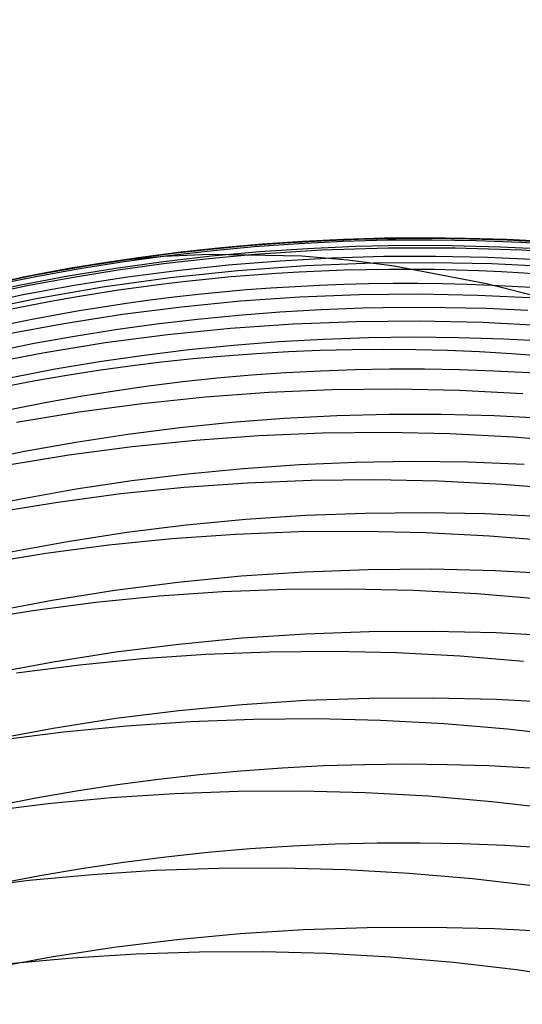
# Model space of a CAD drawing. Extents: x -383 to 1849, y -1185 to -529.
# Tile 407 of 656: x 247.25 to 251.13, y -918.15 to -910.54. Entities that reach past the tile are written whole.
import ezdxf

# ---------------------------------------------------------------- set-up
doc = ezdxf.new("R2010")
doc.units = 0
doc.layers.add('PREDEFINITO', color=7, linetype='CONTINUOUS')

msp = doc.modelspace()

# ---------------------------------------------------------------- linework, layer by layer
at = {"layer": 'PREDEFINITO'}
for p, q in [((249.2925080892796, -912.2669497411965, 578.1236605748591), (249.0062372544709, -912.28873029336, 578.1178525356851)), ((249.4029581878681, -912.2713527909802, 574.2222946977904), (249.0599300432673, -912.2957972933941, 574.217509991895)), ((249.4352789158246, -912.2535792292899, 576.0348522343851), (249.120238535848, -912.2751878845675, 576.0293997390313)), ((249.5791382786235, -912.2503162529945, 578.129242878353), (249.2925080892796, -912.2669497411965, 578.1236605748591)), ((249.7464420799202, -912.2543490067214, 574.2269678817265), (249.4029581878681, -912.2713527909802, 574.2222946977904)), ((249.7506885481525, -912.2382139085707, 576.0401810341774), (249.4352789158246, -912.2535792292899, 576.0348522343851)), ((249.8660186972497, -912.2388360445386, 578.1345973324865), (249.5791382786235, -912.2503162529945, 578.129242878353)), ((250.0901948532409, -912.244796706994, 574.2315269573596), (249.7464420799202, -912.2543490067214, 574.2269678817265)), ((250.0663223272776, -912.2291005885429, 576.0453836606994), (249.7506885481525, -912.2382139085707, 576.0401810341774)), ((250.1530402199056, -912.2325153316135, 578.1397218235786), (249.8660186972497, -912.2388360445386, 578.1345973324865)), ((250.3820351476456, -912.2262479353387, 576.0504576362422), (250.0663223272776, -912.2291005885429, 576.0453836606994)), ((250.4340296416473, -912.2427066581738, 574.235969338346), (250.0901948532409, -912.244796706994, 574.2315269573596)), ((250.4400937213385, -912.2313603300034, 578.1446142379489), (250.1530402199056, -912.2325153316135, 578.1397218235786)), ((250.6976819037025, -912.2296646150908, 576.0554004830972), (250.3820351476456, -912.2262479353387, 576.0504576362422)), ((250.7777595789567, -912.2480896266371, 574.2402924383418), (250.4340296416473, -912.2427066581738, 574.235969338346)), ((250.7270700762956, -912.2353772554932, 578.1492724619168), (250.4400937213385, -912.2313603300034, 578.1446142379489)), ((251.0131174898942, -912.2393592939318, 576.0602097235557), (250.6976819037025, -912.2296646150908, 576.0554004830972)), ((251.0138601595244, -912.2445723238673, 578.1536943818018), (250.7270700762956, -912.2353772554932, 578.1492724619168)), ((251.1211977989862, -912.26095637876, 574.2444936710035), (250.7777595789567, -912.2480896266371, 574.2402924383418)), ((251.3281968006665, -912.2553406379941, 576.0648828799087), (251.0131174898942, -912.2393592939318, 576.0602097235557)), ((251.3003548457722, -912.2589517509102, 578.1578778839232), (251.0138601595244, -912.2445723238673, 578.1536943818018)), ((251.464157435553, -912.2813176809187, 574.2485704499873), (251.1211977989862, -912.26095637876, 574.2444936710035)), ((248.4918459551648, -912.3371005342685, 576.0181335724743), (248.1787839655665, -912.3773871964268, 576.0123248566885)), ((248.7175445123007, -912.3276717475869, 574.212616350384), (248.3759884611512, -912.3669653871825, 574.2076163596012)), ((248.7204348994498, -912.3156516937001, 578.1118208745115), (248.4352101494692, -912.3477077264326, 578.1055677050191)), ((248.8057125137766, -912.3030312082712, 576.0238260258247), (248.4918459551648, -912.3371005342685, 576.0181335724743)), ((249.0599300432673, -912.2957972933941, 574.217509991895), (248.7175445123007, -912.3276717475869, 574.212616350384)), ((249.0062372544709, -912.28873029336, 578.1178525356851), (248.7204348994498, -912.3156516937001, 578.1118208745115)), ((249.099785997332, -912.3346468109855, 572.2081071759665), (248.7285061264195, -912.3684735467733, 572.2051854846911)), ((249.120238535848, -912.2751878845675, 576.0293997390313), (248.8057125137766, -912.3030312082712, 576.0238260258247)), ((249.5788758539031, -912.3215230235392, 580.2741128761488), (249.0633506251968, -912.3547793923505, 580.2628877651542)), ((249.471788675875, -912.309540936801, 572.2110573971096), (249.099785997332, -912.3346468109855, 572.2081071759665)), ((249.8442758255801, -912.2931703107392, 572.2140342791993), (249.471788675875, -912.309540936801, 572.2110573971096)), ((250.0952125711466, -912.3049469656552, 580.2841034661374), (249.5788758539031, -912.3215230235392, 580.2741128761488)), ((250.2170091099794, -912.2855493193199, 572.2170359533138), (249.8442758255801, -912.2931703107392, 572.2140342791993)), ((250.6117251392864, -912.3050853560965, 580.2928462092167), (250.0952125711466, -912.3049469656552, 580.2841034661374)), ((250.5897501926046, -912.2866923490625, 572.2200605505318), (250.2170091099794, -912.2855493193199, 572.2170359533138)), ((250.9622607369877, -912.2966137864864, 572.2231062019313), (250.5897501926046, -912.2866923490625, 572.2200605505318)), ((251.127777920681, -912.3219723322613, 580.3003277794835), (250.6117251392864, -912.3050853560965, 580.2928462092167)), ((251.3343024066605, -912.3153280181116, 572.226171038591), (250.9622607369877, -912.2966137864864, 572.2231062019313)), ((251.6427352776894, -912.3556420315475, 580.3065348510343), (251.127777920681, -912.3219723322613, 580.3003277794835)), ((248.0065211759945, -912.404391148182, 577.745473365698), (247.6538774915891, -912.4565191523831, 576.9104450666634)), ((248.0354487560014, -912.4136674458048, 574.2025126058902), (247.6961122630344, -912.4677671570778, 574.197307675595)), ((248.1506721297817, -912.3848921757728, 578.0990951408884), (247.7447376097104, -912.4470396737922, 578.0894513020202)), ((248.1787839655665, -912.3773871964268, 576.0123248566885), (247.8666716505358, -912.4238825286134, 576.0064023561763)), ((248.3581873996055, -912.4110067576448, 572.2022941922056), (247.9890681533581, -912.4622320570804, 572.1994351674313)), ((248.3606580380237, -912.3692249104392, 578.5998631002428), (248.0065211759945, -912.404391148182, 577.745473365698)), ((248.3759884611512, -912.3669653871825, 574.2076163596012), (248.0354487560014, -912.4136674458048, 574.2025126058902)), ((248.4352101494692, -912.3477077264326, 578.1055677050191), (248.1506721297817, -912.3848921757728, 578.0990951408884)), ((248.7285061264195, -912.3684735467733, 572.2051854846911), (248.3581873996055, -912.4110067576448, 572.2022941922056)), ((248.7157262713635, -912.353332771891, 579.4498357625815), (248.3606580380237, -912.3692249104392, 578.5998631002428)), ((249.4272422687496, -912.3684831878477, 581.094015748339), (248.7157262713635, -912.353332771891, 579.4498357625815)), ((249.2586931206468, -912.4051749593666, 570.1653836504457), (248.8587436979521, -912.4374595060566, 570.164754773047)), ((249.6593454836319, -912.3830035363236, 570.166247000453), (249.2586931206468, -912.4051749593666, 570.1653836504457)), ((249.7837220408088, -912.398348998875, 581.9010913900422), (249.4272422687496, -912.3684831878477, 581.094015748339)), ((249.9793471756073, -912.4218445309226, 582.3427980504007), (249.4548643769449, -912.4423516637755, 582.3319231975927)), ((250.0604042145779, -912.3709630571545, 570.1673442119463), (249.6593454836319, -912.3830035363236, 570.166247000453)), ((250.1407761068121, -912.4454763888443, 582.7084753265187), (249.7837220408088, -912.398348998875, 581.9010913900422)), ((250.4377230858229, -912.4180700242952, 582.350929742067), (249.9793471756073, -912.4218445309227, 582.3427980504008)), ((250.4615727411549, -912.369071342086, 570.1686746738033), (250.0604042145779, -912.3709630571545, 570.1673442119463)), ((250.895910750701, -912.4275012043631, 582.357777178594), (250.4377230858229, -912.4180700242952, 582.350929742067)), ((250.8625544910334, -912.3773462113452, 570.1702377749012), (250.4615727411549, -912.369071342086, 570.1686746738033)), ((251.2630528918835, -912.3958054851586, 570.1720329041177), (250.8625544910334, -912.3773462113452, 570.1702377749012)), ((247.555654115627, -912.4765778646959, 576.0003685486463), (247.2458764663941, -912.5354645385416, 575.9942259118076)), ((247.6538774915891, -912.4565191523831, 576.9104450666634), (247.3032887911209, -912.5232965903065, 576.1185567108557)), ((247.7447376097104, -912.4470396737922, 578.0894513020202), (247.3407543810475, -912.5196669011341, 578.0793683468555)), ((247.6961122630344, -912.4677671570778, 574.197307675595), (247.3581658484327, -912.529253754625, 574.1920041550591)), ((247.8666716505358, -912.4238825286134, 576.0064023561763), (247.555654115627, -912.4765778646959, 576.0003685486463)), ((247.9890681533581, -912.4622320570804, 572.1994351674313), (247.6213867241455, -912.5221350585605, 572.1966102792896)), ((248.4597937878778, -912.479839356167, 570.1643609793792), (248.0621399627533, -912.5322966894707, 570.164202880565)), ((248.9313803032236, -912.480104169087, 582.3193922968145), (248.4095597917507, -912.5350666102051, 582.3052200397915)), ((248.8587436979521, -912.4374595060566, 570.164754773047), (248.4597937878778, -912.479839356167, 570.1643609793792)), ((249.4548643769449, -912.4423516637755, 582.3319231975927), (248.9313803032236, -912.480104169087, 582.3193922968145)), ((250.855842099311, -912.5816260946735, 584.3166713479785), (250.1407761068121, -912.4454763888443, 582.7084753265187)), ((251.3534672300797, -912.4501616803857, 582.3633305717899), (250.895910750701, -912.4275012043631, 582.357777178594)), ((247.3407543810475, -912.5196669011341, 578.0793683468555), (246.9390426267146, -912.6027556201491, 578.068852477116)), ((247.3032887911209, -912.5232965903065, 576.1185567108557), (246.9555761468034, -912.6005188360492, 575.3911741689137)), ((247.3581658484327, -912.529253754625, 574.1920041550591), (247.0217963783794, -912.5981164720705, 574.1866046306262)), ((247.6213867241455, -912.5221350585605, 572.1966102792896), (247.2553814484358, -912.5907013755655, 572.1938213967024)), ((248.0621399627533, -912.5322966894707, 570.164202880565), (247.6660787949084, -912.5948136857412, 570.1642810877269)), ((248.4095597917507, -912.5350666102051, 582.3052200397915), (247.8900676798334, -912.6072035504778, 582.2894211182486)), ((247.2553814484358, -912.5907013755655, 572.1938213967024), (246.8912906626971, -912.6679166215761, 572.1910703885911)), ((247.6660787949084, -912.5948136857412, 570.1642810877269), (247.2719068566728, -912.6673725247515, 570.1645962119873)), ((247.8900676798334, -912.6072035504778, 582.2894211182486), (247.3735688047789, -912.6964795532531, 582.2720102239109)), ((251.5671804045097, -912.7608702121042, 585.8958390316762), (250.855842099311, -912.5816260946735, 584.3166713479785)), ((251.3000167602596, -912.6136682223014, 584.4224245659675), (250.8990360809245, -912.5945868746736, 584.4178384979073)), ((247.3735688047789, -912.6964795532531, 582.2720102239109), (246.8607280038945, -912.8028591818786, 582.2530020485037)), ((247.2719068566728, -912.6673725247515, 570.1645962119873), (246.8799207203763, -912.749955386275, 570.1651488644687)), ((248.9530204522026, -912.7163969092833, 566.1062765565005), (248.4962713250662, -912.7608741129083, 566.1117695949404)), ((249.4109269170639, -912.6851010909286, 566.1016005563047), (248.9530204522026, -912.7163969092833, 566.1062765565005)), ((249.8695459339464, -912.6670133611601, 566.0977459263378), (249.4109269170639, -912.6851010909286, 566.1016005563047)), ((250.3284327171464, -912.662160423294, 566.0947169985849), (249.8695459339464, -912.6670133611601, 566.0977459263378)), ((250.7871424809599, -912.6705689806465, 566.0925181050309), (250.3284327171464, -912.662160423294, 566.0947169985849)), ((251.2452304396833, -912.6922657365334, 566.0911535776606), (250.7871424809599, -912.6705689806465, 566.0925181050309)), ((248.4962713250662, -912.7608741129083, 566.1117695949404), (248.0411243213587, -912.8185059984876, 566.1180753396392)), ((249.2569719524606, -912.8002750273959, 586.3962786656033), (248.9382352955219, -912.8249322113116, 586.3875826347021)), ((249.5761718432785, -912.7819934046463, 586.4041342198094), (249.2569719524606, -912.8002750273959, 586.3962786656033)), ((249.8956848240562, -912.7700956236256, 586.4111456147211), (249.5761718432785, -912.7819934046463, 586.4041342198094)), ((250.2153607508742, -912.7645899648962, 586.417309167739), (249.8956848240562, -912.7700956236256, 586.4111456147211)), ((250.5350494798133, -912.7654847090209, 586.4226211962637), (250.2153607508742, -912.7645899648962, 586.417309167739)), ((250.854600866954, -912.7727881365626, 586.427078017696), (250.5350494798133, -912.7654847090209, 586.4226211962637)), ((251.173864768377, -912.7865085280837, 586.4306759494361), (250.854600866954, -912.7727881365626, 586.427078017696)), ((248.0411243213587, -912.8185059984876, 566.1180753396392), (247.5880242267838, -912.8892658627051, 566.1251894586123)), ((248.6201120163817, -912.8559566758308, 586.3780498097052), (248.3027522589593, -912.8933401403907, 586.3676838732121)), ((248.9382352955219, -912.8249322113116, 586.3875826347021), (248.6201120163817, -912.8559566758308, 586.3780498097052)), ((249.8487557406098, -912.8739909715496, 564.0671820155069), (249.361432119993, -912.8927329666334, 564.0739321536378)), ((250.3363553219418, -912.8701594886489, 564.0616567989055), (249.8487557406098, -912.8739909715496, 564.0671820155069)), ((250.8236972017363, -912.8812717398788, 564.0573650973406), (250.3363553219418, -912.8701594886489, 564.0616567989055)), ((247.5880242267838, -912.8892658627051, 566.1251894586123), (247.1374158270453, -912.973127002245, 566.1331076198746)), ((247.9863061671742, -912.9370743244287, 586.3564885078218), (247.6709238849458, -912.9871509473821, 586.344467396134)), ((248.3027522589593, -912.8933401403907, 586.3676838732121), (247.9863061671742, -912.9370743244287, 586.3564885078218)), ((248.874918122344, -912.9263522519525, 564.0818986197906), (248.3897474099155, -912.9748156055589, 564.0910728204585)), ((249.361432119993, -912.8927329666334, 564.0739321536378), (248.874918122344, -912.9263522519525, 564.0818986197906)), ((251.3102477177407, -912.9073609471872, 564.0543155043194), (250.8236972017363, -912.8812717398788, 564.0573650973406)), ((247.6709238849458, -912.9871509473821, 586.344467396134), (247.3567555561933, -913.0435617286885, 586.3316242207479)), ((248.3897474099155, -912.9748156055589, 564.0910728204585), (247.9064536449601, -913.0380898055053, 564.1014461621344)), ((249.247455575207, -913.0305423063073, 588.4333411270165), (248.9002253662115, -913.0577461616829, 588.4232868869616)), ((249.5952410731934, -913.0108879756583, 588.4422517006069), (249.247455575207, -913.0305423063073, 588.4333411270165)), ((249.9433877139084, -912.9987938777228, 588.4500136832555), (249.5952410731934, -913.0108879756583, 588.4422517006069)), ((250.2917013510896, -912.9942707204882, 588.4566221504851), (249.9433877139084, -912.9987938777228, 588.4500136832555)), ((250.6399878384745, -912.9973292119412, 588.462072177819), (250.2917013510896, -912.9942707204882, 588.4566221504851)), ((250.9880530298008, -913.007980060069, 588.4663588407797), (250.6399878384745, -912.9973292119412, 588.462072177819)), ((251.335702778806, -913.0262339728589, 588.46947721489), (250.9880530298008, -913.007980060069, 588.4663588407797)), ((247.3567555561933, -913.0435617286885, 586.3316242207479), (247.0439513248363, -913.1062983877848, 586.317962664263)), ((247.9064536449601, -913.0380898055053, 564.1014461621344), (247.4255704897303, -913.1161416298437, 564.1130100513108)), ((248.5537445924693, -913.0924888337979, 588.4120939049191), (248.208207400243, -913.1347596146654, 588.3997671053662)), ((248.9002253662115, -913.0577461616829, 588.4232868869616), (248.5537445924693, -913.0924888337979, 588.4120939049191)), ((247.4255704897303, -913.1161416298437, 564.1130100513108), (246.9476316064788, -913.2089378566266, 564.1257558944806)), ((248.208207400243, -913.1347596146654, 588.3997671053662), (247.8638079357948, -913.184547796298, 588.3863114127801)), ((247.5207403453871, -913.2418426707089, 588.3717317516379), (247.1791987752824, -913.3066335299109, 588.3560330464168)), ((247.8638079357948, -913.184547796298, 588.3863114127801), (247.5207403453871, -913.2418426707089, 588.3717317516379)), ((249.6631561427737, -913.4012410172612, 560.0232844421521), (249.1719797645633, -913.4215502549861, 560.0355850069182)), ((250.154695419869, -913.3960655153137, 560.0128265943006), (249.6631561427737, -913.4012410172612, 560.0232844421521)), ((250.646051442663, -913.4060545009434, 560.0042260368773), (250.154695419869, -913.3960655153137, 560.0128265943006)), ((251.1366780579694, -913.4312387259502, 559.9974973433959), (250.646051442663, -913.4060545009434, 560.0042260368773)), ((248.6817124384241, -913.4569624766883, 560.0497137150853), (248.1929003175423, -913.507446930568, 560.0656559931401)), ((249.1719797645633, -913.4215502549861, 560.0355850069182), (248.6817124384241, -913.4569624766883, 560.0497137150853)), ((248.1929003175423, -913.507446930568, 560.0656559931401), (247.706089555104, -913.5729728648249, 560.0833972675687)), ((247.706089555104, -913.5729728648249, 560.0833972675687), (247.2218263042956, -913.6535095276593, 560.1029229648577)), ((249.2916352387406, -913.6228161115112, 592.5319914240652), (248.8871939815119, -913.6535686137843, 592.5190242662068)), ((249.6967976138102, -913.6022284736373, 592.5429756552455), (249.2916352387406, -913.6228161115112, 592.5319914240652)), ((250.1023741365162, -913.5918220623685, 592.5519684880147), (249.6967976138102, -913.6022284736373, 592.5429756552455)), ((250.5080578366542, -913.5916132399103, 592.5589614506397), (250.1023741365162, -913.5918220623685, 592.5519684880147)), ((250.9135417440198, -913.6016183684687, 592.5639460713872), (250.5080578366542, -913.5916132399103, 592.5589614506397)), ((251.3185188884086, -913.6218538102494, 592.5669138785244), (250.9135417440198, -913.6016183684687, 592.5639460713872)), ((248.4837808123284, -913.6944696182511, 592.5040826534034), (248.0817027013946, -913.7455027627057, 592.487175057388)), ((248.8871939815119, -913.6535686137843, 592.5190242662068), (248.4837808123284, -913.6944696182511, 592.5040826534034)), ((248.0817027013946, -913.7455027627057, 592.487175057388), (247.6812666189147, -913.8066516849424, 592.4683099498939)), ((248.6042015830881, -913.7907224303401, 558.0439657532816), (248.1146355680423, -913.840910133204, 558.0632642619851)), ((249.0952353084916, -913.7555455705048, 558.0267664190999), (248.6042015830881, -913.7907224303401, 558.0439657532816)), ((249.587186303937, -913.7354116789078, 558.011684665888), (249.0952353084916, -913.7555455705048, 558.0267664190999)), ((250.0795041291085, -913.7303528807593, 557.9987389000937), (249.587186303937, -913.7354116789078, 558.011684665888)), ((250.5716383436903, -913.7404013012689, 557.9879475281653), (250.0795041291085, -913.7303528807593, 557.9987389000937)), ((251.0630385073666, -913.7655890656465, 557.9793289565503), (250.5716383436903, -913.7404013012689, 557.9879475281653)), ((251.5531541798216, -913.8059482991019, 557.9729015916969), (251.0630385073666, -913.7655890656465, 557.9793289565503)), ((247.6812666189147, -913.8066516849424, 592.4683099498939), (247.2827795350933, -913.8779000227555, 592.4474958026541)), ((248.1146355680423, -913.840910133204, 558.0632642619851), (247.6270877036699, -913.9060765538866, 558.0846435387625)), ((247.2827795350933, -913.8779000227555, 592.4474958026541), (246.8865484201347, -913.9592314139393, 592.4247410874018)), ((247.6270877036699, -913.9060765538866, 558.0846435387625), (247.1421084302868, -913.9861895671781, 558.1080851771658)), ((248.9756529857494, -914.0096640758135, 594.5443523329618), (248.543185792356, -914.0510651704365, 594.5278902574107)), ((249.4092213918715, -913.979840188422, 594.5583110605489), (248.9756529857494, -914.0096640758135, 594.5443523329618)), ((249.8435128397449, -913.9616116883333, 594.5697559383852), (249.4092213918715, -913.979840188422, 594.5583110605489)), ((250.2781491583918, -913.9549967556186, 594.5786764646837), (249.8435128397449, -913.9616116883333, 594.5697559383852)), ((250.7127521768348, -913.9600135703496, 594.5850621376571), (250.2781491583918, -913.9549967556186, 594.5786764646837)), ((251.1469437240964, -913.9766803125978, 594.5889024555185), (250.7127521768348, -913.9600135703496, 594.5850621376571)), ((248.543185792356, -914.0510651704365, 594.5278902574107), (248.1121979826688, -914.1040252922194, 594.5089353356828)), ((249.9927372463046, -914.0957699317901, 555.9918013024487), (249.5004688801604, -914.100570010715, 556.0071218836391)), ((250.4848325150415, -914.106028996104, 555.9789314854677), (249.9927372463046, -914.0957699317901, 555.9918013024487)), ((247.6830677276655, -914.1685262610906, 594.4874980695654), (247.2561731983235, -914.2445498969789, 594.4635889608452)), ((248.1121979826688, -914.1040252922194, 594.5089353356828), (247.6830677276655, -914.1685262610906, 594.4874980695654)), ((248.5176144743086, -914.155220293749, 556.0450293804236), (248.0281292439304, -914.2050068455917, 556.067573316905)), ((249.0085778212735, -914.1203974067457, 556.0248717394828), (248.5176144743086, -914.155220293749, 556.0450293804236)), ((249.5004688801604, -914.100570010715, 556.0071218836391), (249.0085778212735, -914.1203974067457, 556.0248717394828)), ((250.9762042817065, -914.1313790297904, 555.9685339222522), (250.4848325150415, -914.106028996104, 555.9789314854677)), ((251.466302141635, -914.1718518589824, 555.9606301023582), (250.9762042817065, -914.1313790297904, 555.9685339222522)), ((247.2561731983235, -914.2445498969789, 594.4635889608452), (246.8318925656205, -914.3320780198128, 594.4372185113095)), ((248.0281292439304, -914.2050068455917, 556.067573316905), (247.5406725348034, -914.2697252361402, 556.0924820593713)), ((247.5406725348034, -914.2697252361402, 556.0924820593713), (247.0557947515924, -914.3493436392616, 556.119734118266)), ((249.4550291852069, -914.3726377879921, 596.5691346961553), (248.9931785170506, -914.4033046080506, 596.5538085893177)), ((249.9176555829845, -914.3550921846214, 596.5813374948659), (249.4550291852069, -914.3726377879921, 596.5691346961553)), ((250.3806018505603, -914.350692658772, 596.5904031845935), (249.9176555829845, -914.3550921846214, 596.5813374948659)), ((250.8434121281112, -914.3594640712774, 596.5963179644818), (250.3806018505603, -914.350692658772, 596.5904031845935)), ((251.3056305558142, -914.381431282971, 596.5990680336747), (250.8434121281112, -914.3594640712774, 596.5963179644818)), ((248.5325594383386, -914.4470677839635, 596.5353729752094), (248.0736278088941, -914.5039024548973, 596.513841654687)), ((248.9931785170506, -914.4033046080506, 596.5538085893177), (248.5325594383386, -914.4470677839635, 596.5353729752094)), ((248.0736278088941, -914.5039024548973, 596.513841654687), (247.6168394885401, -914.5737837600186, 596.4892284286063)), ((248.4235365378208, -914.5519494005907, 554.051724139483), (247.9350426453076, -914.6011445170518, 554.0774433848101)), ((248.9135122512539, -914.5176679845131, 554.028678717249), (248.4235365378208, -914.5519494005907, 554.051724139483)), ((249.4044243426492, -914.4983299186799, 554.0083310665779), (248.9135122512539, -914.5176679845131, 554.028678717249)), ((249.8957273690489, -914.4939648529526, 553.9907051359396), (249.4044243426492, -914.4983299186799, 554.0083310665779)), ((250.3868758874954, -914.504602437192, 553.9758248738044), (249.8957273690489, -914.4939648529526, 553.9907051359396)), ((250.8773244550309, -914.5302723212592, 553.963714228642), (250.3868758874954, -914.504602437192, 553.9758248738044)), ((251.3665276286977, -914.5710041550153, 553.9543971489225), (250.8773244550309, -914.5302723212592, 553.963714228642)), ((247.6168394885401, -914.5737837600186, 596.4892284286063), (247.1626503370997, -914.6566868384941, 596.4615470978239)), ((247.9350426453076, -914.6011445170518, 554.0774433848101), (247.448576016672, -914.6652236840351, 554.1058125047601)), ((247.448576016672, -914.6652236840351, 554.1058125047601), (246.9646820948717, -914.7441572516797, 554.136807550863)), ((248.9580644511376, -914.8410115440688, 598.5458750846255), (248.4692305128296, -914.8885432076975, 598.5250245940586)), ((249.4483283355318, -914.8081820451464, 598.5629301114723), (248.9580644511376, -914.8410115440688, 598.5458750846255)), ((249.939476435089, -914.7900829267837, 598.5761728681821), (249.4483283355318, -914.8081820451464, 598.5629301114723)), ((250.4309630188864, -914.7867424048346, 598.5855865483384), (249.939476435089, -914.7900829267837, 598.5761728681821)), ((250.9222423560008, -914.7981886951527, 598.5911543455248), (250.4309630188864, -914.7867424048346, 598.5855865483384)), ((251.4127687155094, -914.8244500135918, 598.5928594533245), (250.9222423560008, -914.7981886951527, 598.5911543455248)), ((248.4692305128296, -914.8885432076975, 598.5250245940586), (247.9823722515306, -914.9507488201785, 598.5003954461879)), ((247.9823722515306, -914.9507488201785, 598.5003954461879), (247.4980353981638, -915.0276001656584, 598.4720044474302)), ((248.3241472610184, -914.9957456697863, 552.0691863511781), (247.8353757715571, -915.0441895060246, 552.0981280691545)), ((248.8144106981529, -914.9621709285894, 552.0432072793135), (248.3241472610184, -914.9957456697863, 552.0691863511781)), ((249.3056183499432, -914.9434921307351, 552.0202175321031), (248.8144106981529, -914.9621709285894, 552.0432072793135)), ((249.797222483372, -914.939736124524, 552.0002437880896), (249.3056183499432, -914.9434921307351, 552.0202175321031)), ((250.2886753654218, -914.950929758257, 551.9833127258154), (249.797222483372, -914.939736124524, 552.0002437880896)), ((250.7794292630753, -914.9770998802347, 551.969451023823), (250.2886753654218, -914.950929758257, 551.9833127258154)), ((251.268936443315, -915.0182733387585, 551.9586853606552), (250.7794292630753, -914.9770998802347, 551.969451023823)), ((247.4980353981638, -915.0276001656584, 598.4720044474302), (247.016765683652, -915.1190690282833, 598.4398684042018)), ((247.8353757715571, -915.0441895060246, 552.0981280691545), (247.3486439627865, -915.1074755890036, 552.1300057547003)), ((247.3486439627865, -915.1074755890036, 552.1300057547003), (246.8644995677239, -915.1855770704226, 552.1647927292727)), ((249.4559421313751, -915.2880909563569, 600.5434832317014), (248.9651935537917, -915.3203062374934, 600.5258646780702)), ((249.9475647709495, -915.2705129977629, 600.557008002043), (249.4559421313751, -915.2880909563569, 600.5434832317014)), ((250.4395131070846, -915.267597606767, 600.5664223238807), (249.9475647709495, -915.2705129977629, 600.557008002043)), ((250.9312387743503, -915.2793700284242, 600.5717095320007), (250.4395131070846, -915.267597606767, 600.5664223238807)), ((251.4221934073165, -915.3058555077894, 600.5728529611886), (250.9312387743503, -915.2793700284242, 600.5717095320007)), ((248.4758674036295, -915.3671335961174, 600.5041690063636), (247.9885120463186, -915.4285477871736, 600.4784128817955)), ((248.9651935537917, -915.3203062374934, 600.5258646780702), (248.4758674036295, -915.3671335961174, 600.5041690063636)), ((247.9885120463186, -915.4285477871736, 600.4784128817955), (247.5036758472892, -915.5045235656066, 600.4486129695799)), ((248.6862820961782, -915.4450551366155, 550.0691278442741), (248.1961340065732, -915.4786535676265, 550.0981986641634)), ((249.1774050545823, -915.4262895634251, 550.0433324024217), (248.6862820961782, -915.4450551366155, 550.0691278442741)), ((249.668955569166, -915.4223883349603, 550.0208434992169), (249.1774050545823, -915.4262895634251, 550.0433324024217)), ((250.1603863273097, -915.433382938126, 550.0016922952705), (249.668955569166, -915.4223883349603, 550.0208434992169)), ((250.6511500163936, -915.4593048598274, 549.9859099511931), (250.1603863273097, -915.433382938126, 550.0016922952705)), ((251.1406993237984, -915.5001855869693, 549.9735276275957), (250.6511500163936, -915.4593048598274, 549.9859099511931)), ((247.5036758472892, -915.5045235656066, 600.4486129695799), (247.0219071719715, -915.5950356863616, 600.4147859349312)), ((247.7075080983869, -915.5270533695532, 550.1305137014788), (247.220951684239, -915.5902230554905, 550.1660417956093)), ((248.1961340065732, -915.4786535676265, 550.0981986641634), (247.7075080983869, -915.5270533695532, 550.1305137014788)), ((248.9658767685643, -915.8336619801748, 602.497199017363), (248.4764997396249, -915.8800312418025, 602.474600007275)), ((249.4566753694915, -915.8018205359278, 602.5154377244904), (248.9658767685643, -915.8336619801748, 602.497199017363)), ((249.9483469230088, -915.7845316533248, 602.5292990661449), (249.4566753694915, -915.8018205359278, 602.5154377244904)), ((250.440342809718, -915.7818200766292, 602.5387659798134), (249.9483469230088, -915.7845316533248, 602.5292990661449)), ((250.9321144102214, -915.7937105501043, 602.5438214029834), (250.440342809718, -915.7818200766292, 602.5387659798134)), ((251.4231131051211, -915.8202278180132, 602.5444482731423), (250.9321144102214, -915.7937105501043, 602.5438214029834)), ((248.4764997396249, -915.8800312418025, 602.474600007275), (247.9890929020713, -915.9409035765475, 602.4476577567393)), ((247.9890929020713, -915.9409035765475, 602.4476577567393), (247.5042048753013, -916.0162542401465, 602.4163893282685)), ((248.0727820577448, -915.9984630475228, 548.1361289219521), (247.5843143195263, -916.0462011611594, 548.1716637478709)), ((248.5627876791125, -915.9654600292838, 548.1041212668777), (248.0727820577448, -915.9984630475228, 548.1361289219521)), ((249.0537840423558, -915.9472230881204, 548.0756751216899), (248.5627876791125, -915.9654600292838, 548.1041212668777)), ((249.5452240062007, -915.9437832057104, 548.0508248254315), (249.0537840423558, -915.9472230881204, 548.0756751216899)), ((250.0365604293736, -915.9551713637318, 548.0296047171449), (249.5452240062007, -915.9437832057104, 548.0508248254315)), ((250.5272461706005, -915.9814185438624, 548.0120491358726), (250.0365604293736, -915.9551713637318, 548.0296047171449)), ((251.0167340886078, -916.0225557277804, 547.9981924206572), (250.5272461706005, -915.9814185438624, 548.0120491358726)), ((247.5042048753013, -916.0162542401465, 602.4163893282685), (247.022384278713, -916.1060584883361, 602.3808117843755)), ((247.5843143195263, -916.0462011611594, 548.1716637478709), (247.0979316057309, -916.1086433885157, 548.2106914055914)), ((251.5044770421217, -916.0786138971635, 547.988068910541), (251.0167340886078, -916.0225557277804, 547.9981924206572)), ((248.4438274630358, -916.5215139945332, 546.1483570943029), (247.9539914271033, -916.553339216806, 546.1831235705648)), ((248.9346567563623, -916.5043980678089, 546.1174423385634), (248.4438274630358, -916.5215139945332, 546.1483570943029)), ((249.4259320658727, -916.5020176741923, 546.0904154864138), (248.9346567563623, -916.5043980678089, 546.1174423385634)), ((249.9171061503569, -916.5143990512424, 546.0673127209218), (249.4259320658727, -916.5020176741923, 546.0904154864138)), ((250.4076317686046, -916.541568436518, 546.048170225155), (249.9171061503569, -916.5143990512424, 546.0673127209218)), ((247.4656958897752, -916.5998474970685, 546.2217055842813), (246.9794880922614, -916.6610125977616, 546.2640669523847)), ((247.9539914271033, -916.553339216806, 546.1831235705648), (247.4656958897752, -916.5998474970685, 546.2217055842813)), ((250.8969616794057, -916.5835520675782, 546.0330241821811), (250.4076317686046, -916.541568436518, 546.048170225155)), ((251.38454864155, -916.6403761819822, 546.0219107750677), (250.8969616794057, -916.5835520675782, 546.0330241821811)), ((248.295849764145, -917.1155961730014, 544.2064869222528), (247.8065817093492, -917.1469090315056, 544.2441786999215)), ((248.7861376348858, -917.0989167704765, 544.1729304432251), (248.295849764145, -917.1155961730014, 544.2064869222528)), ((249.2769003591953, -917.0968973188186, 544.1435487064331), (248.7861376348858, -917.0989167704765, 544.1729304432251)), ((249.7675929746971, -917.1095643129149, 544.1183811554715), (249.2769003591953, -917.0968973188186, 544.1435487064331)), ((250.2576705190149, -917.1369442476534, 544.097467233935), (249.7675929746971, -917.1095643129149, 544.1183811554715)), ((250.7465880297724, -917.1790636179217, 544.0808463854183), (250.2576705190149, -917.1369442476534, 544.097467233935)), ((247.3188784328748, -917.1928288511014, 544.2859663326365), (246.8332848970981, -917.253329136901, 544.3318103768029)), ((247.8065817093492, -917.1469090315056, 544.2441786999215), (247.3188784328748, -917.1928288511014, 544.2859663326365)), ((251.2338005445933, -917.2359489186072, 544.0685580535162), (250.7465880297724, -917.1790636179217, 544.0808463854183)), ((249.4409623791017, -917.5737974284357, 608.374065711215), (248.9502568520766, -917.6051267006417, 608.3537731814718)), ((249.9325591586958, -917.5567379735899, 608.3891322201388), (249.4409623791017, -917.5737974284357, 608.374065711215)), ((250.4244994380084, -917.5539776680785, 608.3989521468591), (249.9325591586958, -917.5567379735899, 608.3891322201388)), ((250.9162354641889, -917.5655458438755, 608.4035049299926), (250.4244994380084, -917.5539776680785, 608.3989521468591)), ((251.4072194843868, -917.5914718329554, 608.4027700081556), (250.9162354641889, -917.5655458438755, 608.4035049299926)), ((248.460990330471, -917.6506964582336, 608.3282751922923), (247.9737105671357, -917.710477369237, 608.2975923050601)), ((248.9502568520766, -917.6051267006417, 608.3537731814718), (248.460990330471, -917.6506964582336, 608.3282751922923)), ((247.9737105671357, -917.710477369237, 608.2975923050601), (247.488965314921, -917.784440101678, 608.261745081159)), ((248.6364787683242, -917.7449568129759, 542.2453987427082), (248.1454878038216, -917.7610235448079, 542.2816656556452)), ((249.1279566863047, -917.7434313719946, 542.213579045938), (248.6364787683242, -917.7449568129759, 542.2453987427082)), ((249.6193724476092, -917.7564732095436, 542.1862495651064), (249.1279566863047, -917.7434313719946, 542.213579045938)), ((247.488965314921, -917.784440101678, 608.261745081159), (247.0073023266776, -917.872555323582, 608.2207540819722)), ((247.6555329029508, -917.7916055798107, 542.322336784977), (247.1671631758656, -917.8366769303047, 542.3673691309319)), ((248.1454878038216, -917.7610235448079, 542.2816656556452), (247.6555329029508, -917.7916055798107, 542.322336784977)), ((250.1101769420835, -917.7841083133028, 542.1634532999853), (249.6193724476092, -917.7564732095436, 542.1862495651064)), ((250.599821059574, -917.826362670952, 542.1452332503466), (250.1101769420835, -917.7841083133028, 542.1634532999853)), ((251.0877556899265, -917.8832622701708, 542.1316324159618), (250.599821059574, -917.826362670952, 542.1452332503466)), ((251.5734317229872, -917.9548330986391, 542.1226937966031), (251.0877556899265, -917.8832622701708, 542.1316324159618))]:
    msp.add_line(p, q, dxfattribs=at)
at = {"layer": 'PREDEFINITO', "extrusion": (0.001264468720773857, 0.0427082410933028, 0.9990867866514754)}
msp.add_arc((-277.5466096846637, 943.1065885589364, 528.9561038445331), 14.99743669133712, 125.195305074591, 297.2997336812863, dxfattribs=at)
at = {"layer": 'PREDEFINITO', "extrusion": (-0.01680346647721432, -0.114563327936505, 0.993273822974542)}
msp.add_arc((382.2011020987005, -807.8893651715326, 680.8208400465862), 14.94165851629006, 95.84327124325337, 275.2787165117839, dxfattribs=at)
at = {"layer": 'PREDEFINITO', "extrusion": (0.01527697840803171, 0.1016941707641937, 0.9946984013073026)}
msp.add_arc((-385.1663769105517, 933.8456781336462, 470.0197536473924), 14.99696096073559, 132.0550495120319, 314.6365593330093, dxfattribs=at)
at = {"layer": 'PREDEFINITO', "extrusion": (-0.01682422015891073, -0.1718108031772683, 0.984986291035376)}
msp.add_arc((339.5315828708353, -784.1706599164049, 734.3471535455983), 14.96078830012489, 82.65114577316, 280.0999895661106, dxfattribs=at)
at = {"layer": 'PREDEFINITO', "extrusion": (-0.01691482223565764, -0.0745948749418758, 0.9970704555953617)}
msp.add_arc((449.1049685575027, -802.1198715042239, 642.4071102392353), 14.93819540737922, 107.3243062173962, 274.6342481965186, dxfattribs=at)
at = {"layer": 'PREDEFINITO', "extrusion": (-0.01683288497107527, -0.3075132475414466, 0.9513949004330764)}
msp.add_arc((300.8028807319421, -686.2228704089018, 852.6889314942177), 14.97897654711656, 55.83898290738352, 295.273031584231, dxfattribs=at)
at = {"layer": 'PREDEFINITO', "extrusion": (-0.01680727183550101, -0.326120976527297, 0.9451786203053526)}
msp.add_arc((297.901035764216, -670.2262056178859, 868.0280203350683), 14.97443206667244, 51.68409155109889, 297.6498818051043, dxfattribs=at)

doc.saveas('drawing.dxf')
